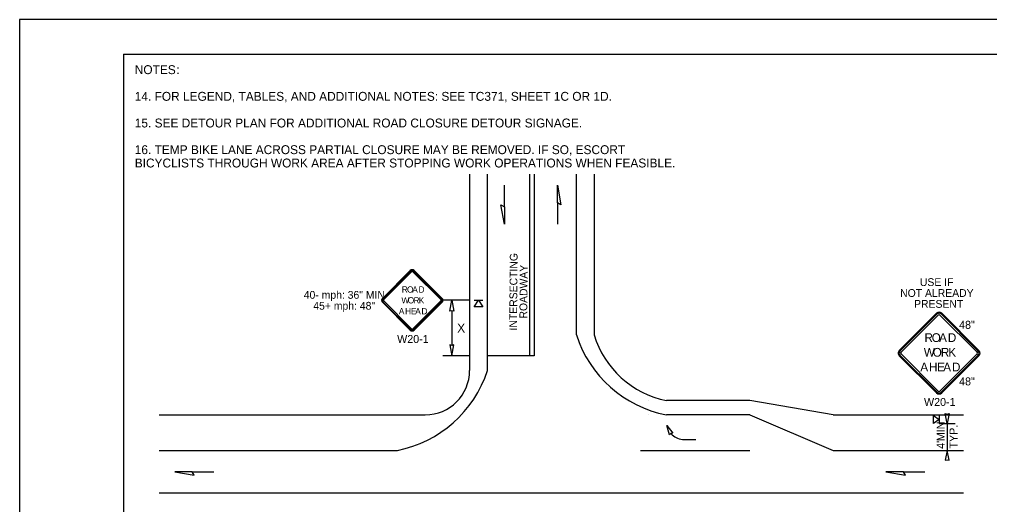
# Model space of a CAD drawing. Extents: x 99958 to 100136, y 99935 to 100013.
# Drawn here: x 100059.06 to 100067.79, y 99976.32 to 99980.69 of the extents above; entities that cross this region are included whole.
import ezdxf

# ---------------------------------------------------------------- set-up
doc = ezdxf.new("R2010")
doc.units = 0
for name, color, linetype in [('RD_ED_ShoulderPavedEdge', 7, 'Continuous'), ('RD_MK_LineDblYellowCenter', 7, 'Continuous'), ('RD_MK_LineEdgeWhite', 7, 'Continuous'), ('RD_MK_LineEdgeYellow', 7, 'Continuous'), ('RD_MK_LineLane', 7, 'Continuous'), ('RD_MK_LineStop', 7, 'Continuous'), ('SH_DE_DetailBody1Text', 7, 'Continuous'), ('SH_GI_GeneralNotesBodyText', 7, 'Continuous'), ('SH_GI_PlotLimits', 7, 'Continuous'), ('SH_GI_SheetBorder', 7, 'Continuous'), ('TR_SN_ConstructionSigns', 7, 'Continuous'), ('TR_WZ_ArrowLeftStrRightTurn', 7, 'Continuous'), ('TR_WZ_PortableSignMountBlk-Org', 7, 'Continuous'), ('TR_WZ_WorkZoneDetails', 7, 'Continuous'), ('TR_WZ_WorkZoneTextCurrent', 7, 'Continuous')]:
    doc.layers.add(name, color=color, linetype=linetype)

msp = doc.modelspace()

# ---------------------------------------------------------------- linework, layer by layer
at = {"layer": 'RD_ED_ShoulderPavedEdge'}
for p, q in [((100065.6319, 99977.2564), (100064.8819, 99977.2564)), ((100066.3819, 99977.1284), (100065.6319, 99977.2564)), ((100060.32, 99977.1284), (100062.7119, 99977.1284)), ((100066.3819, 99977.1284), (100067.555, 99977.1284))]:
    msp.add_line(p, q, dxfattribs=at)
for points in [[(100063.1119, 99979.295), (100063.1119, 99977.5284)], [(100064.2319, 99979.295), (100064.2319, 99977.8484)]]:
    msp.add_lwpolyline(points, dxfattribs=at)
for centre, radius, start, end in [((100065.0524, 99978.0965), 0.8571, 196.8187, 258.52872), ((100062.7119, 99977.5284), 0.4, 270, 0)]:
    msp.add_arc(centre, radius, start, end, dxfattribs=at)
at = {"layer": 'RD_MK_LineDblYellowCenter'}
for p, q in [((100063.6519, 99979.295), (100063.6519, 99977.6584)), ((100063.6919, 99979.295), (100063.6919, 99977.6584))]:
    msp.add_line(p, q, dxfattribs=at)
at = {"layer": 'RD_MK_LineEdgeWhite'}
for p, q in [((100063.2719, 99977.5284), (100063.2719, 99979.295)), ((100064.0719, 99977.8484), (100064.0719, 99979.295))]:
    msp.add_line(p, q, dxfattribs=at)
for centre, start, end in [((100065.0869, 99978.1747), 197.81715, 258.91577), ((100062.257, 99977.8547), 281.08423, 342.18285)]:
    msp.add_arc(centre, 1.0661, start, end, dxfattribs=at)
at = {"layer": 'RD_MK_LineEdgeYellow'}
for p, q in [((100065.6319, 99977.1284), (100064.8819, 99977.1284)), ((100060.32, 99976.8084), (100062.4619, 99976.8084)), ((100066.3819, 99976.8084), (100067.555, 99976.8084))]:
    msp.add_line(p, q, dxfattribs=at)
at = {"layer": 'RD_MK_LineLane'}
for points in [[(100065.6319, 99977.1284), (100066.3819, 99976.8084)], [(100064.6484, 99976.8084), (100065.6319, 99976.8084)], [(100067.555, 99976.4244), (100060.32, 99976.4244)]]:
    msp.add_lwpolyline(points, dxfattribs=at)
at = {"layer": 'RD_MK_LineStop'}
msp.add_line((100063.6919, 99977.6584), (100063.2719, 99977.6584), dxfattribs=at)
at = {"layer": 'SH_GI_PlotLimits'}
msp.add_lwpolyline([(100059.0625, 99969.6875), (100076.0625, 99969.6875), (100076.0625, 99980.6875), (100059.0625, 99980.6875)], close=True, dxfattribs=at)
at = {"layer": 'SH_GI_SheetBorder'}
for q in [(100060, 99970), (100075.75, 99980.375)]:
    msp.add_line((100060, 99980.375), q, dxfattribs=at)
at = {"layer": 'TR_SN_ConstructionSigns'}
for p, q in [((100062.5782, 99978.4278), (100062.3276, 99978.1772)), ((100062.5831, 99978.4228), (100062.3325, 99978.1722)), ((100062.3395, 99978.1653), (100062.5901, 99978.4158)), ((100062.602, 99978.4158), (100062.8526, 99978.1653)), ((100062.8596, 99978.1722), (100062.609, 99978.4228)), ((100062.8645, 99978.1772), (100062.6139, 99978.4278)), ((100062.3276, 99978.1414), (100062.5782, 99977.8908)), ((100062.3325, 99978.1464), (100062.5831, 99977.8958)), ((100062.5901, 99977.9028), (100062.3395, 99978.1533)), ((100062.8526, 99978.1533), (100062.602, 99977.9028)), ((100062.609, 99977.8958), (100062.8596, 99978.1464)), ((100062.6139, 99977.8908), (100062.8645, 99978.1414)), ((100067.3109, 99978.0423), (100066.9768, 99977.7082)), ((100067.3169, 99978.0363), (100066.9828, 99977.7022)), ((100066.9927, 99977.6923), (100067.3268, 99978.0264)), ((100067.3427, 99978.0264), (100067.6768, 99977.6923)), ((100067.6868, 99977.7022), (100067.3527, 99978.0363)), ((100067.6928, 99977.7082), (100067.3586, 99978.0423)), ((100066.9768, 99977.6604), (100067.3109, 99977.3263)), ((100066.9828, 99977.6664), (100067.3169, 99977.3323)), ((100067.3268, 99977.3422), (100066.9927, 99977.6764)), ((100067.6768, 99977.6764), (100067.3427, 99977.3422)), ((100067.3527, 99977.3323), (100067.6868, 99977.6664)), ((100067.3586, 99977.3263), (100067.6928, 99977.6604))]:
    msp.add_line(p, q, dxfattribs=at)
for centre, radius, start, end in [((100062.596, 99978.4099), 0.0253, 45, 135), ((100062.596, 99978.4099), 0.0183, 45, 135), ((100062.596, 99978.4099), 0.00844, 45, 135), ((100062.3455, 99978.1593), 0.0253, 135, 225.00001), ((100062.3455, 99978.1593), 0.0183, 135, 225.00001), ((100062.3455, 99978.1593), 0.00844, 135, 225.00001), ((100062.8466, 99978.1593), 0.00844, 315.00002, 45), ((100062.8466, 99978.1593), 0.0183, 315.00002, 45), ((100062.8466, 99978.1593), 0.0253, 315.00001, 45.00001), ((100067.3348, 99978.0184), 0.0338, 45, 135), ((100067.3348, 99978.0184), 0.0253, 45, 135), ((100067.3348, 99978.0184), 0.0113, 45, 135), ((100062.596, 99977.9087), 0.0253, 225.00001, 315.00001), ((100062.596, 99977.9087), 0.0183, 225.00001, 315.00002), ((100062.596, 99977.9087), 0.00844, 225.00001, 315.00002), ((100067.0007, 99977.6843), 0.0338, 135, 225.00001), ((100067.0007, 99977.6843), 0.0253, 135, 225.00001), ((100067.6689, 99977.6843), 0.0253, 315.00002, 45), ((100067.6689, 99977.6843), 0.0338, 315.00001, 45.00001), ((100067.0007, 99977.6843), 0.0113, 135, 225.00001), ((100067.6689, 99977.6843), 0.0113, 315.00002, 45), ((100067.3348, 99977.3502), 0.0338, 225.00001, 315.00001), ((100067.3348, 99977.3502), 0.0253, 225.00001, 315.00002), ((100067.3348, 99977.3502), 0.0113, 225.00001, 315.00002)]:
    msp.add_arc(centre, radius, start, end, dxfattribs=at)
at = {"layer": 'TR_WZ_ArrowLeftStrRightTurn'}
msp.add_line((100065.0253, 99976.9067), (100065.1453, 99976.9067), dxfattribs=at)
msp.add_lwpolyline([(100064.8855, 99977.0317), (100064.9393, 99976.965), (100064.9229, 99976.9607), (100064.9101, 99976.9496)], close=True, dxfattribs=at)
msp.add_arc((100065.0466, 99977.0712), 0.1658, 221.75237, 262.61492, dxfattribs=at)
at = {"layer": 'TR_WZ_PortableSignMountBlk-Org'}
for p, q in [((100063.1519, 99978.1593), (100063.2319, 99978.1593)), ((100067.3348, 99977.1234), (100067.3348, 99977.0514))]:
    msp.add_line(p, q, dxfattribs=at)
for points in [[(100063.1919, 99978.1593), (100063.2319, 99978.1018), (100063.1519, 99978.1018)], [(100067.3348, 99977.0874), (100067.2831, 99977.0514), (100067.2831, 99977.1234)]]:
    msp.add_lwpolyline(points, close=True, dxfattribs=at)
at = {"layer": 'TR_WZ_WorkZoneDetails'}
for p, q in [((100063.4242, 99979.0021), (100063.4242, 99979.195)), ((100063.9015, 99979.0378), (100063.9015, 99978.8449)), ((100063.1119, 99978.1593), (100062.8719, 99978.1593)), ((100062.9519, 99978.0656), (100062.9519, 99977.753)), ((100063.1119, 99977.6593), (100062.8719, 99977.6593)), ((100064.7227, 99977.2606), (100064.7227, 99977.2606)), ((100064.7227, 99977.1363), (100064.7227, 99977.1363)), ((100067.3348, 99977.0514), (100067.4788, 99977.0514)), ((100067.4068, 99977.0514), (100067.4068, 99976.8084)), ((100067.3348, 99976.8084), (100067.4788, 99976.8084)), ((100060.6169, 99976.6164), (100060.8098, 99976.6164)), ((100067.0136, 99976.6164), (100067.2065, 99976.6164))]:
    msp.add_line(p, q, dxfattribs=at)
for points in [[(100063.9015, 99979.195), (100063.9323, 99979.0199), (100063.9015, 99979.0378)], [(100063.4242, 99978.8449), (100063.3933, 99979.0199), (100063.4242, 99979.0021)], [(100062.9519, 99978.1593), (100062.9712, 99978.061), (100062.9519, 99978.0656), (100062.9327, 99978.061)], [(100062.9519, 99977.6593), (100062.9712, 99977.7576), (100062.9519, 99977.753), (100062.9327, 99977.7576)], [(100067.4068, 99977.0514), (100067.3894, 99977.1398), (100067.4068, 99977.1357), (100067.4241, 99977.1398)], [(100067.4068, 99976.8084), (100067.3894, 99976.72), (100067.4068, 99976.7241), (100067.4241, 99976.72)], [(100060.4597, 99976.6164), (100060.6347, 99976.5856), (100060.6169, 99976.6164)], [(100066.8563, 99976.6164), (100067.0314, 99976.5856), (100067.0136, 99976.6164)]]:
    msp.add_lwpolyline(points, close=True, dxfattribs=at)

# ---------------------------------------------------------------- texts
at = {"layer": 'SH_DE_DetailBody1Text'}
for s, p in [('INTERSECTING', (100063.5379, 99977.8877)), ('ROADWAY', (100063.6299, 99977.9952))]:
    msp.add_text(s, height=0.07, rotation=89.5374, dxfattribs=at).set_placement(p)
at = {"layer": 'SH_GI_GeneralNotesBodyText'}
for s, p in [('NOTES', (100060.1, 99980.195)), (':', (100060.4743, 99980.195)), ('14. FOR LEGEND, TABLES, AND ADDITIONAL NOTES: SEE TC371, SHEET 1C OR 1D.', (100060.1, 99979.955)), ('15. SEE DETOUR PLAN FOR ADDITIONAL ROAD CLOSURE DETOUR SIGNAGE.', (100060.1, 99979.715)), ('16. TEMP BIKE LANE ACROSS PARTIAL CLOSURE MAY BE REMOVED. IF SO, ESCORT ', (100060.1, 99979.475)), ('BICYCLISTS THROUGH WORK AREA AFTER STOPPING WORK OPERATIONS WHEN FEASIBLE.', (100060.1, 99979.355))]:
    msp.add_text(s, height=0.08, rotation=360, dxfattribs=at).set_placement(p)
at = {"layer": 'TR_SN_ConstructionSigns'}
for s, height, p in [('R', 0.0562, (100062.5015, 99978.2288)), ('O', 0.0562, (100062.5484, 99978.2288)), ('A', 0.0562, (100062.5959, 99978.2288)), ('D', 0.0562, (100062.6524, 99978.2288)), ('W', 0.0562, (100062.4986, 99978.1312)), ('O', 0.0562, (100062.5555, 99978.1312)), ('R', 0.0562, (100062.607, 99978.1312)), ('K', 0.0562, (100062.6542, 99978.1312)), ('A', 0.0562, (100062.4751, 99978.0335)), ('H', 0.0562, (100062.5314, 99978.0335)), ('E', 0.0562, (100062.5831, 99978.0335)), ('A', 0.0562, (100062.6225, 99978.0335)), ('D', 0.0562, (100062.6787, 99978.0335)), ('R', 0.0788, (100067.2029, 99977.7842)), ('O', 0.0788, (100067.2682, 99977.7842)), ('A', 0.0788, (100067.3344, 99977.7842)), ('D', 0.0788, (100067.4131, 99977.7842)), ('W', 0.0788, (100067.197, 99977.652)), ('O', 0.0788, (100067.2773, 99977.652)), ('R', 0.0788, (100067.3505, 99977.652)), ('K', 0.0788, (100067.4175, 99977.652)), ('A', 0.0788, (100067.1655, 99977.5198)), ('H', 0.0788, (100067.2442, 99977.5198)), ('E', 0.0788, (100067.3167, 99977.5198)), ('A', 0.0788, (100067.3718, 99977.5198)), ('D', 0.0788, (100067.4505, 99977.5198))]:
    msp.add_text(s, height=height, dxfattribs=at).set_placement(p)
for s, p in [('48"', (100067.5146, 99977.9029)), ('W20-1', (100062.4602, 99977.7754)), ('48"', (100067.5146, 99977.3937)), ('W20-1', (100067.1989, 99977.2084))]:
    msp.add_text(s, height=0.072, rotation=360, dxfattribs=at).set_placement(p)
at = {"layer": 'TR_WZ_WorkZoneDetails'}
for s, p in [('USE IF', (100067.1618, 99978.2882)), ('40- mph: 36" MIN', (100061.62, 99978.1733)), ('NOT ALREADY', (100066.9842, 99978.1902)), ('45+ mph: 48"', (100061.7056, 99978.0753)), ('PRESENT', (100067.1096, 99978.0922))]:
    msp.add_text(s, height=0.07, dxfattribs=at).set_placement(p)
at = {"layer": 'TR_WZ_WorkZoneTextCurrent'}
msp.add_text('X', height=0.08, dxfattribs=at).set_placement((100063.0002, 99977.8693))
for s, p in [('MIN', (100067.3852, 99976.8916)), ('TYP.', (100067.5004, 99976.8261)), ("4'", (100067.3852, 99976.8228))]:
    msp.add_text(s, height=0.072, rotation=90, dxfattribs=at).set_placement(p)

doc.saveas('drawing.dxf')
